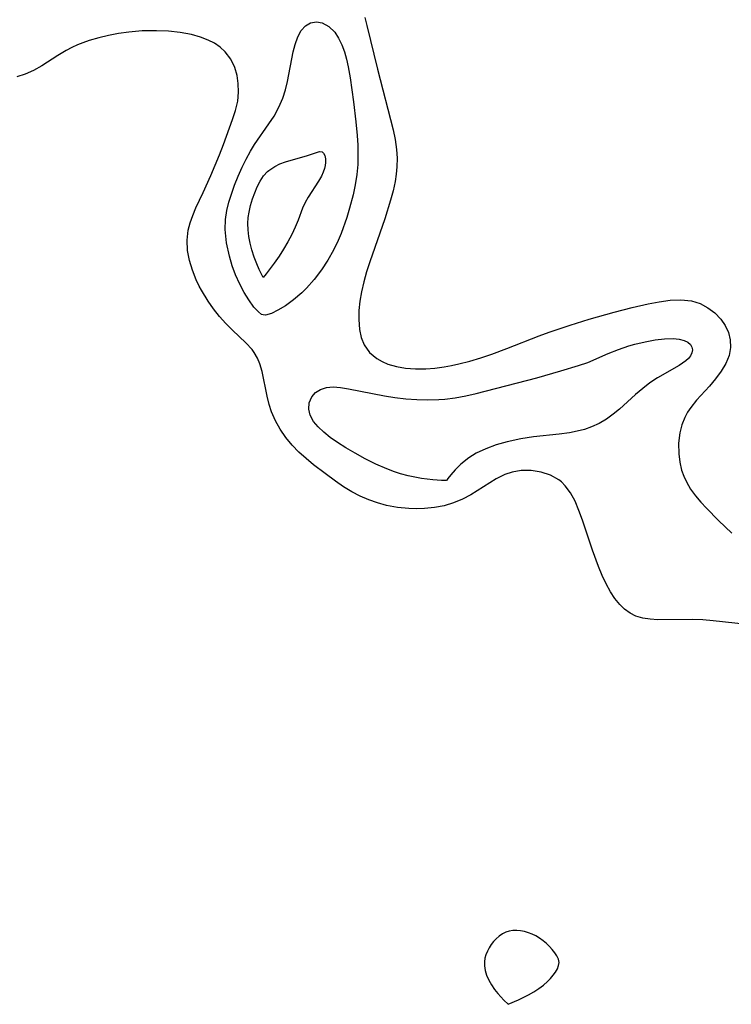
# Model space of a CAD drawing. Header units: metres. Extents: x 1073367 to 1082519, y 1569854 to 1574957.
# Tile 436 of 656: x 1077119 to 1077235, y 1574697 to 1574857. Entities that reach past the tile are written whole.
import ezdxf

# ---------------------------------------------------------------- set-up
doc = ezdxf.new("R2010")
doc.units = ezdxf.units.M
doc.layers.add('CGG_CurvaNivelLidar_v1', color=253, linetype='Continuous', lineweight=30)

msp = doc.modelspace()

# ---------------------------------------------------------------- linework, layer by layer
at = {"layer": 'CGG_CurvaNivelLidar_v1'}
for p, q in [((1077175.0996, 1574857.8639, 67.5), (1077175.4436, 1574856.5665, 67.5)), ((1077164.7321, 1574855.6993, 67), (1077165.4304, 1574856.4836, 67)), ((1077165.4304, 1574856.4836, 67), (1077166.2727, 1574856.9532, 67)), ((1077166.2727, 1574856.9532, 67), (1077167.21, 1574857.1135, 67)), ((1077167.21, 1574857.1135, 67), (1077168.1744, 1574856.9623, 67)), ((1077168.1744, 1574856.9623, 67), (1077169.244, 1574856.3936, 67)), ((1077169.244, 1574856.3936, 67), (1077170.1996, 1574855.4576, 67)), ((1077175.4436, 1574856.5665, 67.5), (1077177.1792, 1574849.4264, 67.5)), ((1077131.6664, 1574854.5345, 67.5), (1077130.0978, 1574854.0707, 67.5)), ((1077133.2726, 1574854.9212, 67.5), (1077131.6664, 1574854.5345, 67.5)), ((1077134.9067, 1574855.2333, 67.5), (1077133.2726, 1574854.9212, 67.5)), ((1077136.5602, 1574855.4679, 67.5), (1077134.9067, 1574855.2333, 67.5)), ((1077138.7768, 1574855.6526, 67.5), (1077136.5602, 1574855.4679, 67.5)), ((1077139.9527, 1574855.6935, 67.5), (1077138.7768, 1574855.6526, 67.5)), ((1077141.125, 1574855.6935, 67.5), (1077139.9527, 1574855.6935, 67.5)), ((1077143.0665, 1574855.5975, 67.5), (1077141.125, 1574855.6935, 67.5)), ((1077144.9678, 1574855.3839, 67.5), (1077143.0665, 1574855.5975, 67.5)), ((1077146.8039, 1574855.0475, 67.5), (1077144.9678, 1574855.3839, 67.5)), ((1077148.3079, 1574854.6413, 67.5), (1077146.8039, 1574855.0475, 67.5)), ((1077149.5545, 1574854.164, 67.5), (1077148.3079, 1574854.6413, 67.5)), ((1077163.7327, 1574853.444, 67), (1077164.174, 1574854.6644, 67)), ((1077164.174, 1574854.6644, 67), (1077164.7321, 1574855.6993, 67)), ((1077170.1996, 1574855.4576, 67), (1077170.8413, 1574854.4889, 67)), ((1077170.8413, 1574854.4889, 67), (1077171.3778, 1574853.3625, 67)), ((1077127.2557, 1574852.9247, 67.5), (1077126.3373, 1574852.4404, 67.5)), ((1077128.2054, 1574853.3634, 67.5), (1077127.2557, 1574852.9247, 67.5)), ((1077129.0853, 1574853.7167, 67.5), (1077128.2054, 1574853.3634, 67.5)), ((1077130.0978, 1574854.0707, 67.5), (1077129.0853, 1574853.7167, 67.5)), ((1077150.5849, 1574853.6325, 67.5), (1077149.5545, 1574854.164, 67.5)), ((1077151.5185, 1574852.9981, 67.5), (1077150.5849, 1574853.6325, 67.5)), ((1077152.3345, 1574852.2545, 67.5), (1077151.5185, 1574852.9981, 67.5)), ((1077163.4183, 1574852.235, 67), (1077163.7327, 1574853.444, 67)), ((1077171.3778, 1574853.3625, 67), (1077171.7747, 1574852.2519, 67)), ((1077124.9854, 1574851.6255, 67.5), (1077122.3833, 1574849.9541, 67.5)), ((1077126.3373, 1574852.4404, 67.5), (1077124.9854, 1574851.6255, 67.5)), ((1077153.238, 1574851.0439, 67.5), (1077152.3345, 1574852.2545, 67.5)), ((1077162.4781, 1574847.4185, 67), (1077163.4183, 1574852.235, 67)), ((1077171.7747, 1574852.2519, 67), (1077172.1066, 1574851.0647, 67)), ((1077122.3833, 1574849.9541, 67.5), (1077121.0379, 1574849.199, 67.5)), ((1077153.89, 1574849.6656, 67.5), (1077153.238, 1574851.0439, 67.5)), ((1077154.2529, 1574848.4045, 67.5), (1077153.89, 1574849.6656, 67.5)), ((1077172.1066, 1574851.0647, 67), (1077172.3854, 1574849.8187, 67)), ((1077172.3854, 1574849.8187, 67), (1077172.7137, 1574847.9764, 67)), ((1077119.6772, 1574848.5793, 67.5), (1077118.306, 1574848.1414, 67.5)), ((1077121.0379, 1574849.199, 67.5), (1077119.6772, 1574848.5793, 67.5)), ((1077154.4576, 1574847.0877, 67.5), (1077154.2529, 1574848.4045, 67.5)), ((1077172.7137, 1574847.9764, 67), (1077173.2768, 1574844.0736, 67)), ((1077177.1792, 1574849.4264, 67.5), (1077179.7421, 1574839.4953, 67.5)), ((1077154.5093, 1574845.6366, 67.5), (1077154.4576, 1574847.0877, 67.5)), ((1077162.1454, 1574846.05, 67), (1077162.4781, 1574847.4185, 67)), ((1077154.3701, 1574844.176, 67.5), (1077154.5093, 1574845.6366, 67.5)), ((1077161.7211, 1574844.7063, 67), (1077162.1454, 1574846.05, 67)), ((1077154.017, 1574842.6788, 67.5), (1077154.3701, 1574844.176, 67.5)), ((1077160.2906, 1574841.7569, 67), (1077161.0793, 1574843.1995, 67)), ((1077161.0793, 1574843.1995, 67), (1077161.7211, 1574844.7063, 67)), ((1077173.2768, 1574844.0736, 67), (1077173.6657, 1574840.8367, 67)), ((1077153.519, 1574841.178, 67.5), (1077154.017, 1574842.6788, 67.5)), ((1077159.4633, 1574840.4885, 67), (1077160.2906, 1574841.7569, 67)), ((1077152.0389, 1574837.1431, 67.5), (1077153.519, 1574841.178, 67.5)), ((1077157.1303, 1574837.1266, 67), (1077159.4633, 1574840.4885, 67)), ((1077173.6657, 1574840.8367, 67), (1077173.8709, 1574838.6048, 67)), ((1077173.8709, 1574838.6048, 67), (1077173.966, 1574837.0186, 67)), ((1077179.7421, 1574839.4953, 67.5), (1077180.0671, 1574837.9116, 67.5)), ((1077151.379, 1574835.4269, 67.5), (1077152.0389, 1574837.1431, 67.5)), ((1077156.445, 1574836.0305, 67), (1077157.1303, 1574837.1266, 67)), ((1077173.966, 1574837.0186, 67), (1077174.0009, 1574835.4375, 67)), ((1077180.0671, 1574837.9116, 67.5), (1077180.2909, 1574836.3217, 67.5)), ((1077149.9739, 1574832.045, 67.5), (1077151.379, 1574835.4269, 67.5)), ((1077155.7248, 1574834.7427, 67), (1077156.445, 1574836.0305, 67)), ((1077162.1804, 1574834.2811, 66.5), (1077165.7813, 1574835.3191, 66.5)), ((1077165.7813, 1574835.3191, 66.5), (1077167.7209, 1574835.9682, 66.5)), ((1077167.7209, 1574835.9682, 66.5), (1077168.1373, 1574835.9405, 66.5)), ((1077168.1373, 1574835.9405, 66.5), (1077168.3955, 1574835.7099, 66.5)), ((1077168.3955, 1574835.7099, 66.5), (1077168.574, 1574835.3156, 66.5)), ((1077168.574, 1574835.3156, 66.5), (1077168.672, 1574834.7987, 66.5)), ((1077174.0009, 1574835.4375, 67), (1077173.9552, 1574833.8638, 67)), ((1077180.2909, 1574836.3217, 67.5), (1077180.3752, 1574834.9015, 67.5)), ((1077155.0652, 1574833.4159, 67), (1077155.7248, 1574834.7427, 67)), ((1077159.4316, 1574832.8964, 66.5), (1077160.3987, 1574833.5414, 66.5)), ((1077160.3987, 1574833.5414, 66.5), (1077161.2664, 1574833.9459, 66.5)), ((1077161.2664, 1574833.9459, 66.5), (1077162.1804, 1574834.2811, 66.5)), ((1077168.6291, 1574833.7036, 66.5), (1077168.524, 1574833.2222, 66.5)), ((1077168.6835, 1574834.1935, 66.5), (1077168.6291, 1574833.7036, 66.5)), ((1077168.672, 1574834.7987, 66.5), (1077168.6835, 1574834.1935, 66.5)), ((1077173.9552, 1574833.8638, 67), (1077173.7998, 1574832.206, 67)), ((1077180.3459, 1574833.4769, 67.5), (1077180.2332, 1574832.2797, 67.5)), ((1077180.3752, 1574834.9015, 67.5), (1077180.3459, 1574833.4769, 67.5)), ((1077148.7337, 1574829.2997, 67.5), (1077149.9739, 1574832.045, 67.5)), ((1077153.8477, 1574830.5059, 67), (1077154.4265, 1574831.9743, 67)), ((1077154.4265, 1574831.9743, 67), (1077155.0652, 1574833.4159, 67)), ((1077158.0347, 1574831.1541, 66.5), (1077158.5904, 1574831.9977, 66.5)), ((1077158.5904, 1574831.9977, 66.5), (1077159.2458, 1574832.7316, 66.5)), ((1077159.2458, 1574832.7316, 66.5), (1077159.4316, 1574832.8964, 66.5)), ((1077168.0449, 1574831.9731, 66.5), (1077167.5705, 1574831.1239, 66.5)), ((1077168.3207, 1574832.6012, 66.5), (1077168.0449, 1574831.9731, 66.5)), ((1077168.524, 1574833.2222, 66.5), (1077168.3207, 1574832.6012, 66.5)), ((1077173.7998, 1574832.206, 67), (1077173.5457, 1574830.5601, 67)), ((1077180.2332, 1574832.2797, 67.5), (1077180.0486, 1574831.0838, 67.5)), ((1077153.3295, 1574829.0177, 67), (1077153.8477, 1574830.5059, 67)), ((1077157.5569, 1574830.2301, 66.5), (1077158.0347, 1574831.1541, 66.5)), ((1077167.5705, 1574831.1239, 66.5), (1077165.8688, 1574828.5404, 66.5)), ((1077173.5457, 1574830.5601, 67), (1077173.2079, 1574828.9272, 67)), ((1077180.0486, 1574831.0838, 67.5), (1077179.7251, 1574829.5638, 67.5)), ((1077147.5327, 1574826.7571, 67.5), (1077148.7337, 1574829.2997, 67.5)), ((1077152.9265, 1574827.6873, 67), (1077153.3295, 1574829.0177, 67)), ((1077156.7793, 1574828.2251, 66.5), (1077157.1415, 1574829.2481, 66.5)), ((1077157.1415, 1574829.2481, 66.5), (1077157.5569, 1574830.2301, 66.5)), ((1077173.2079, 1574828.9272, 67), (1077172.6366, 1574826.7326, 67)), ((1077179.7251, 1574829.5638, 67.5), (1077179.3249, 1574828.0456, 67.5)), ((1077152.5865, 1574826.33, 67), (1077152.9265, 1574827.6873, 67)), ((1077156.21, 1574826.0899, 66.5), (1077156.4669, 1574827.1739, 66.5)), ((1077156.4669, 1574827.1739, 66.5), (1077156.7793, 1574828.2251, 66.5)), ((1077165.3513, 1574827.6273, 66.5), (1077164.9343, 1574826.7056, 66.5)), ((1077165.8688, 1574828.5404, 66.5), (1077165.3513, 1574827.6273, 66.5)), ((1077179.3249, 1574828.0456, 67.5), (1077178.3785, 1574825.0085, 67.5)), ((1077146.5918, 1574824.3395, 67.5), (1077147.012, 1574825.5509, 67.5)), ((1077147.012, 1574825.5509, 67.5), (1077147.5327, 1574826.7571, 67.5)), ((1077152.3728, 1574824.8524, 67), (1077152.5865, 1574826.33, 67)), ((1077156.0842, 1574825.1984, 66.5), (1077156.21, 1574826.0899, 66.5)), ((1077164.9343, 1574826.7056, 66.5), (1077164.2198, 1574824.7528, 66.5)), ((1077172.6366, 1574826.7326, 67), (1077172.1658, 1574825.1868, 67)), ((1077146.2937, 1574823.1071, 67.5), (1077146.5918, 1574824.3395, 67.5)), ((1077152.3305, 1574823.2386, 67), (1077152.3728, 1574824.8524, 67)), ((1077156.0296, 1574824.2273, 66.5), (1077156.0842, 1574825.1984, 66.5)), ((1077156.0592, 1574823.2016, 66.5), (1077156.0296, 1574824.2273, 66.5)), ((1077164.2198, 1574824.7528, 66.5), (1077163.77, 1574823.6284, 66.5)), ((1077172.1658, 1574825.1868, 67), (1077171.2531, 1574822.5768, 67)), ((1077178.3785, 1574825.0085, 67.5), (1077175.9103, 1574817.9392, 67.5)), ((1077146.1193, 1574821.475, 67.5), (1077146.2937, 1574823.1071, 67.5)), ((1077152.5435, 1574821.0788, 67), (1077152.3305, 1574823.2386, 67)), ((1077156.1879, 1574822.0968, 66.5), (1077156.0592, 1574823.2016, 66.5)), ((1077163.2117, 1574822.4393, 66.5), (1077162.5622, 1574821.2182, 66.5)), ((1077163.77, 1574823.6284, 66.5), (1077163.2117, 1574822.4393, 66.5)), ((1077171.2531, 1574822.5768, 67), (1077170.7925, 1574821.4636, 67)), ((1077146.1834, 1574819.8346, 67.5), (1077146.1193, 1574821.475, 67.5)), ((1077153.015, 1574818.8664, 67), (1077152.5435, 1574821.0788, 67)), ((1077156.4025, 1574820.9893, 66.5), (1077156.1879, 1574822.0968, 66.5)), ((1077156.6834, 1574819.9085, 66.5), (1077156.4025, 1574820.9893, 66.5)), ((1077162.5622, 1574821.2182, 66.5), (1077161.854, 1574820.0114, 66.5)), ((1077170.7925, 1574821.4636, 67), (1077170.0227, 1574819.8823, 67)), ((1077146.477, 1574818.197, 67.5), (1077146.1834, 1574819.8346, 67.5)), ((1077157.0731, 1574818.7012, 66.5), (1077156.6834, 1574819.9085, 66.5)), ((1077161.854, 1574820.0114, 66.5), (1077161.1206, 1574818.8646, 66.5)), ((1077170.0227, 1574819.8823, 67), (1077169.098, 1574818.2565, 67)), ((1077146.9589, 1574816.5845, 67.5), (1077146.477, 1574818.197, 67.5)), ((1077153.4733, 1574817.327, 67), (1077153.015, 1574818.8664, 67)), ((1077157.4846, 1574817.6164, 66.5), (1077157.0731, 1574818.7012, 66.5)), ((1077157.8755, 1574816.6983, 66.5), (1077157.4846, 1574817.6164, 66.5)), ((1077160.3345, 1574817.7313, 66.5), (1077159.0366, 1574816.0273, 66.5)), ((1077161.1206, 1574818.8646, 66.5), (1077160.3345, 1574817.7313, 66.5)), ((1077169.098, 1574818.2565, 67), (1077168.0365, 1574816.6416, 67)), ((1077175.9103, 1574817.9392, 67.5), (1077175.4006, 1574816.3576, 67.5)), ((1077147.5902, 1574815.0076, 67.5), (1077146.9589, 1574816.5845, 67.5)), ((1077154.0183, 1574815.841, 67), (1077153.4733, 1574817.327, 67)), ((1077154.6907, 1574814.3211, 67), (1077154.0183, 1574815.841, 67)), ((1077158.5, 1574815.4031, 66.5), (1077157.8755, 1574816.6983, 66.5)), ((1077159.0366, 1574816.0273, 66.5), (1077158.5, 1574815.4031, 66.5)), ((1077168.0365, 1574816.6416, 67), (1077166.8568, 1574815.0927, 67)), ((1077175.4006, 1574816.3576, 67.5), (1077174.9325, 1574814.7151, 67.5)), ((1077148.089, 1574813.9727, 67.5), (1077147.5902, 1574815.0076, 67.5)), ((1077155.4159, 1574812.9415, 67), (1077154.6907, 1574814.3211, 67)), ((1077166.8568, 1574815.0927, 67), (1077165.5842, 1574813.6647, 67)), ((1077174.9325, 1574814.7151, 67.5), (1077174.5527, 1574813.0776, 67.5)), ((1077148.4332, 1574813.3409, 67.5), (1077148.089, 1574813.9727, 67.5)), ((1077149.5327, 1574811.5681, 67.5), (1077148.4332, 1574813.3409, 67.5)), ((1077156.1604, 1574811.7392, 67), (1077155.4159, 1574812.9415, 67)), ((1077164.8171, 1574812.9099, 67), (1077163.4645, 1574811.7444, 67)), ((1077165.5842, 1574813.6647, 67), (1077164.8171, 1574812.9099, 67)), ((1077174.5527, 1574813.0776, 67.5), (1077174.298, 1574811.5405, 67.5)), ((1077150.4351, 1574810.2893, 67.5), (1077149.5327, 1574811.5681, 67.5)), ((1077157.0143, 1574810.5884, 67), (1077156.1604, 1574811.7392, 67)), ((1077163.4645, 1574811.7444, 67), (1077162.1456, 1574810.785, 67)), ((1077174.298, 1574811.5405, 67.5), (1077174.1518, 1574810.0266, 67.5)), ((1077218.7514, 1574810.503, 67.5), (1077221.3587, 1574811.1021, 67.5)), ((1077221.3587, 1574811.1021, 67.5), (1077223.192, 1574811.4549, 67.5)), ((1077223.192, 1574811.4549, 67.5), (1077224.9805, 1574811.698, 67.5)), ((1077224.9805, 1574811.698, 67.5), (1077226.7073, 1574811.7736, 67.5)), ((1077226.7073, 1574811.7736, 67.5), (1077228.4687, 1574811.5843, 67.5)), ((1077228.4687, 1574811.5843, 67.5), (1077229.8632, 1574811.144, 67.5)), ((1077229.8632, 1574811.144, 67.5), (1077231.1443, 1574810.4774, 67.5)), ((1077151.3982, 1574809.0671, 67.5), (1077150.4351, 1574810.2893, 67.5)), ((1077157.7557, 1574809.7783, 67), (1077157.0143, 1574810.5884, 67)), ((1077158.26, 1574809.3618, 67), (1077157.7557, 1574809.7783, 67)), ((1077158.5, 1574809.2916, 67), (1077158.26, 1574809.3618, 67)), ((1077159.8774, 1574809.5513, 67), (1077158.9004, 1574809.2538, 67)), ((1077160.9271, 1574810.0496, 67), (1077159.8774, 1574809.5513, 67)), ((1077162.1456, 1574810.785, 67), (1077160.9271, 1574810.0496, 67)), ((1077174.1518, 1574810.0266, 67.5), (1077174.1221, 1574808.5524, 67.5)), ((1077211.7585, 1574808.5914, 67.5), (1077215.8089, 1574809.7409, 67.5)), ((1077215.8089, 1574809.7409, 67.5), (1077218.7514, 1574810.503, 67.5)), ((1077231.1443, 1574810.4774, 67.5), (1077232.2885, 1574809.6237, 67.5)), ((1077232.2885, 1574809.6237, 67.5), (1077233.2608, 1574808.6091, 67.5)), ((1077152.42, 1574807.9199, 67.5), (1077151.3982, 1574809.0671, 67.5)), ((1077153.5235, 1574806.8285, 67.5), (1077152.42, 1574807.9199, 67.5)), ((1077158.9004, 1574809.2538, 67), (1077158.5, 1574809.2916, 67)), ((1077174.1221, 1574808.5524, 67.5), (1077174.2536, 1574806.924, 67.5)), ((1077208.6416, 1574807.6369, 67.5), (1077211.7585, 1574808.5914, 67.5)), ((1077233.2608, 1574808.6091, 67.5), (1077233.963, 1574807.5647, 67.5)), ((1077155.6895, 1574804.7699, 67.5), (1077153.5235, 1574806.8285, 67.5)), ((1077174.2536, 1574806.924, 67.5), (1077174.541, 1574805.6078, 67.5)), ((1077203.6102, 1574805.8974, 67.5), (1077205.217, 1574806.4944, 67.5)), ((1077205.217, 1574806.4944, 67.5), (1077208.6416, 1574807.6369, 67.5)), ((1077233.963, 1574807.5647, 67.5), (1077234.478, 1574806.438, 67.5)), ((1077234.478, 1574806.438, 67.5), (1077234.794, 1574805.2219, 67.5)), ((1077156.7034, 1574803.6355, 67.5), (1077155.6895, 1574804.7699, 67.5)), ((1077174.541, 1574805.6078, 67.5), (1077175.0297, 1574804.4111, 67.5)), ((1077198.3223, 1574803.8205, 67.5), (1077203.6102, 1574805.8974, 67.5)), ((1077219.2249, 1574804.5282, 67), (1077220.8794, 1574804.9265, 67)), ((1077220.8794, 1574804.9265, 67), (1077222.5074, 1574805.2189, 67)), ((1077222.5074, 1574805.2189, 67), (1077224.06, 1574805.3925, 67)), ((1077224.06, 1574805.3925, 67), (1077225.4889, 1574805.4292, 67)), ((1077225.4889, 1574805.4292, 67), (1077226.4468, 1574805.3476, 67)), ((1077226.4468, 1574805.3476, 67), (1077227.2705, 1574805.146, 67)), ((1077227.2705, 1574805.146, 67), (1077227.8571, 1574804.8524, 67)), ((1077227.8571, 1574804.8524, 67), (1077228.2915, 1574804.4641, 67)), ((1077234.794, 1574805.2219, 67.5), (1077234.8493, 1574803.9789, 67.5)), ((1077157.0487, 1574803.1759, 67.5), (1077156.7034, 1574803.6355, 67.5)), ((1077157.5996, 1574802.2574, 67.5), (1077157.0487, 1574803.1759, 67.5)), ((1077175.0297, 1574804.4111, 67.5), (1077175.9078, 1574803.1906, 67.5)), ((1077175.9078, 1574803.1906, 67.5), (1077177.0665, 1574802.1948, 67.5)), ((1077195.8609, 1574802.9193, 67.5), (1077198.3223, 1574803.8205, 67.5)), ((1077211.5404, 1574801.5607, 67), (1077214.8527, 1574803.0137, 67)), ((1077214.8527, 1574803.0137, 67), (1077216.5147, 1574803.6698, 67)), ((1077216.5147, 1574803.6698, 67), (1077218.2122, 1574804.2372, 67)), ((1077218.2122, 1574804.2372, 67), (1077219.2249, 1574804.5282, 67)), ((1077228.2915, 1574804.4641, 67), (1077228.5349, 1574804.0458, 67)), ((1077228.5311, 1574803.1124, 67), (1077228.2915, 1574802.6347, 67)), ((1077228.6175, 1574803.5861, 67), (1077228.5311, 1574803.1124, 67)), ((1077228.5349, 1574804.0458, 67), (1077228.6175, 1574803.5861, 67)), ((1077234.8493, 1574803.9789, 67.5), (1077234.5902, 1574802.6686, 67.5)), ((1077157.9955, 1574801.2939, 67.5), (1077157.5996, 1574802.2574, 67.5)), ((1077177.0665, 1574802.1948, 67.5), (1077177.9434, 1574801.676, 67.5)), ((1077177.9434, 1574801.676, 67.5), (1077178.9016, 1574801.2598, 67.5)), ((1077190.458, 1574801.3014, 67.5), (1077192.2648, 1574801.7763, 67.5)), ((1077192.2648, 1574801.7763, 67.5), (1077194.0667, 1574802.3203, 67.5)), ((1077194.0667, 1574802.3203, 67.5), (1077195.8609, 1574802.9193, 67.5)), ((1077210.0206, 1574801.021, 67), (1077211.5404, 1574801.5607, 67)), ((1077227.5173, 1574801.7911, 67), (1077226.4652, 1574801.0368, 67)), ((1077227.9529, 1574802.206, 67), (1077227.5173, 1574801.7911, 67)), ((1077228.2915, 1574802.6347, 67), (1077227.9529, 1574802.206, 67)), ((1077234.0578, 1574801.3712, 67.5), (1077233.3136, 1574800.103, 67.5)), ((1077234.5902, 1574802.6686, 67.5), (1077234.0578, 1574801.3712, 67.5)), ((1077158.3495, 1574800.0661, 67.5), (1077157.9955, 1574801.2939, 67.5)), ((1077159.16, 1574796.0527, 67.5), (1077158.3495, 1574800.0661, 67.5)), ((1077178.9016, 1574801.2598, 67.5), (1077180.2814, 1574800.8619, 67.5)), ((1077180.2814, 1574800.8619, 67.5), (1077181.7509, 1574800.62, 67.5)), ((1077181.7509, 1574800.62, 67.5), (1077183.3942, 1574800.5081, 67.5)), ((1077183.3942, 1574800.5081, 67.5), (1077185.086, 1574800.5238, 67.5)), ((1077185.086, 1574800.5238, 67.5), (1077186.5738, 1574800.6286, 67.5)), ((1077186.5738, 1574800.6286, 67.5), (1077188.0726, 1574800.8199, 67.5)), ((1077188.0726, 1574800.8199, 67.5), (1077189.2652, 1574801.0363, 67.5)), ((1077189.2652, 1574801.0363, 67.5), (1077190.458, 1574801.3014, 67.5)), ((1077203.1838, 1574799.0413, 67), (1077207.1455, 1574800.1548, 67)), ((1077207.1455, 1574800.1548, 67), (1077210.0206, 1574801.021, 67)), ((1077226.4652, 1574801.0368, 67), (1077222.8952, 1574799.0563, 67)), ((1077233.3136, 1574800.103, 67.5), (1077232.3971, 1574798.8731, 67.5)), ((1077193.3029, 1574796.4958, 67), (1077203.1838, 1574799.0413, 67)), ((1077221.676, 1574798.2166, 67), (1077220.4881, 1574797.2749, 67)), ((1077222.8952, 1574799.0563, 67), (1077221.676, 1574798.2166, 67)), ((1077232.3971, 1574798.8731, 67.5), (1077231.3715, 1574797.6969, 67.5)), ((1077166.468, 1574795.9281, 67), (1077167.0821, 1574796.6236, 67)), ((1077167.0821, 1574796.6236, 67), (1077167.8824, 1574797.1526, 67)), ((1077167.8824, 1574797.1526, 67), (1077168.8361, 1574797.4753, 67)), ((1077168.8361, 1574797.4753, 67), (1077169.9404, 1574797.5654, 67)), ((1077169.9404, 1574797.5654, 67), (1077171.1538, 1574797.47, 67)), ((1077171.1538, 1574797.47, 67), (1077172.4573, 1574797.2575, 67)), ((1077172.4573, 1574797.2575, 67), (1077178.3035, 1574796.0674, 67)), ((1077220.4881, 1574797.2749, 67), (1077219.3235, 1574796.2873, 67)), ((1077231.3715, 1574797.6969, 67.5), (1077229.2494, 1574795.3638, 67.5)), ((1077159.4932, 1574794.6838, 67.5), (1077159.16, 1574796.0527, 67.5)), ((1077165.9576, 1574793.9209, 67), (1077166.0436, 1574794.9751, 67)), ((1077166.0436, 1574794.9751, 67), (1077166.468, 1574795.9281, 67)), ((1077178.3035, 1574796.0674, 67), (1077180.0268, 1574795.8043, 67)), ((1077180.0268, 1574795.8043, 67), (1077181.8027, 1574795.6018, 67)), ((1077181.8027, 1574795.6018, 67), (1077183.5921, 1574795.4701, 67)), ((1077183.5921, 1574795.4701, 67), (1077185.3865, 1574795.4212, 67)), ((1077185.3865, 1574795.4212, 67), (1077187.1786, 1574795.4728, 67)), ((1077187.1786, 1574795.4728, 67), (1077188.2021, 1574795.5562, 67)), ((1077188.2021, 1574795.5562, 67), (1077189.8799, 1574795.7828, 67)), ((1077189.8799, 1574795.7828, 67), (1077191.5947, 1574796.1073, 67)), ((1077191.5947, 1574796.1073, 67), (1077193.3029, 1574796.4958, 67)), ((1077218.0055, 1574795.1324, 67), (1077216.6903, 1574793.9205, 67)), ((1077219.3235, 1574796.2873, 67), (1077218.0055, 1574795.1324, 67)), ((1077229.2494, 1574795.3638, 67.5), (1077228.3284, 1574794.1983, 67.5)), ((1077159.8817, 1574793.4815, 67.5), (1077159.4932, 1574794.6838, 67.5)), ((1077160.5121, 1574792.0352, 67.5), (1077159.8817, 1574793.4815, 67.5)), ((1077166.211, 1574792.9149, 67), (1077165.9576, 1574793.9209, 67)), ((1077216.6903, 1574793.9205, 67), (1077215.6686, 1574793.0763, 67)), ((1077227.8149, 1574793.4097, 67.5), (1077227.3761, 1574792.583, 67.5)), ((1077228.3284, 1574794.1983, 67.5), (1077227.8149, 1574793.4097, 67.5)), ((1077161.2917, 1574790.6345, 67.5), (1077160.5121, 1574792.0352, 67.5)), ((1077166.7504, 1574791.9176, 67), (1077166.211, 1574792.9149, 67)), ((1077167.4868, 1574791.0077, 67), (1077166.7504, 1574791.9176, 67)), ((1077214.5681, 1574792.2925, 67), (1077213.3929, 1574791.5934, 67)), ((1077215.6686, 1574793.0763, 67), (1077214.5681, 1574792.2925, 67)), ((1077227.3761, 1574792.583, 67.5), (1077226.8989, 1574791.3582, 67.5)), ((1077162.2058, 1574789.2916, 67.5), (1077161.2917, 1574790.6345, 67.5)), ((1077168.3998, 1574790.1432, 67), (1077167.4868, 1574791.0077, 67)), ((1077169.4669, 1574789.3126, 67), (1077168.3998, 1574790.1432, 67)), ((1077209.782, 1574790.3016, 67), (1077208.5394, 1574790.063, 67)), ((1077210.9866, 1574790.6096, 67), (1077209.782, 1574790.3016, 67)), ((1077212.1429, 1574791.0086, 67), (1077210.9866, 1574790.6096, 67)), ((1077213.3929, 1574791.5934, 67), (1077212.1429, 1574791.0086, 67)), ((1077226.5739, 1574790.0787, 67.5), (1077226.3571, 1574788.363, 67.5)), ((1077226.8989, 1574791.3582, 67.5), (1077226.5739, 1574790.0787, 67.5)), ((1077163.2487, 1574788.0224, 67.5), (1077162.2058, 1574789.2916, 67.5)), ((1077170.6432, 1574788.5001, 67), (1077169.4669, 1574789.3126, 67)), ((1077172.0365, 1574787.6262, 67), (1077170.6432, 1574788.5001, 67)), ((1077198.3794, 1574788.604, 67), (1077196.5695, 1574788.0826, 67)), ((1077200.5783, 1574789.0704, 67), (1077198.3794, 1574788.604, 67)), ((1077202.6834, 1574789.3826, 67), (1077200.5783, 1574789.0704, 67)), ((1077206.841, 1574789.8207, 67), (1077202.6834, 1574789.3826, 67)), ((1077208.5394, 1574790.063, 67), (1077206.841, 1574789.8207, 67)), ((1077164.3444, 1574786.9052, 67.5), (1077163.2487, 1574788.0224, 67.5)), ((1077165.5246, 1574785.8489, 67.5), (1077164.3444, 1574786.9052, 67.5)), ((1077173.535, 1574786.7322, 67), (1077172.0365, 1574787.6262, 67)), ((1077194.8519, 1574787.4475, 67), (1077193.2912, 1574786.713, 67)), ((1077196.5695, 1574788.0826, 67), (1077194.8519, 1574787.4475, 67)), ((1077226.3571, 1574788.363, 67.5), (1077226.3634, 1574786.6237, 67.5)), ((1077166.7627, 1574784.8338, 67.5), (1077165.5246, 1574785.8489, 67.5)), ((1077175.1659, 1574785.8191, 67), (1077173.535, 1574786.7322, 67)), ((1077176.8943, 1574784.9427, 67), (1077175.1659, 1574785.8191, 67)), ((1077192.0815, 1574785.9843, 67), (1077190.8, 1574784.9579, 67)), ((1077193.2912, 1574786.713, 67), (1077192.0815, 1574785.9843, 67)), ((1077226.3634, 1574786.6237, 67.5), (1077226.5257, 1574785.2823, 67.5)), ((1077226.5257, 1574785.2823, 67.5), (1077226.8374, 1574783.9651, 67.5)), ((1077168.616, 1574783.4107, 67.5), (1077166.7627, 1574784.8338, 67.5)), ((1077178.6852, 1574784.1562, 67), (1077176.8943, 1574784.9427, 67)), ((1077179.9857, 1574783.6748, 67), (1077178.6852, 1574784.1562, 67)), ((1077180.9368, 1574783.3736, 67), (1077179.9857, 1574783.6748, 67)), ((1077189.855, 1574784.0267, 67), (1077189.14, 1574783.2135, 67)), ((1077190.8, 1574784.9579, 67), (1077189.855, 1574784.0267, 67)), ((1077200.649, 1574783.891, 67.5), (1077199.201, 1574783.6456, 67.5)), ((1077202.2937, 1574783.9032, 67.5), (1077200.649, 1574783.891, 67.5)), ((1077203.8995, 1574783.6565, 67.5), (1077202.2937, 1574783.9032, 67.5)), ((1077205.4158, 1574783.1565, 67.5), (1077203.8995, 1574783.6565, 67.5)), ((1077226.8374, 1574783.9651, 67.5), (1077227.1811, 1574782.9949, 67.5)), ((1077170.353, 1574782.1434, 67.5), (1077168.616, 1574783.4107, 67.5)), ((1077171.6528, 1574781.2578, 67.5), (1077170.353, 1574782.1434, 67.5)), ((1077182.1857, 1574783.0397, 67), (1077180.9368, 1574783.3736, 67)), ((1077184.369, 1574782.6026, 67), (1077182.1857, 1574783.0397, 67)), ((1077186.2402, 1574782.3601, 67), (1077184.369, 1574782.6026, 67)), ((1077187.642, 1574782.2636, 67), (1077186.2402, 1574782.3601, 67)), ((1077188.412, 1574782.2701, 67), (1077187.642, 1574782.2636, 67)), ((1077188.5, 1574782.3095, 67), (1077188.412, 1574782.2701, 67)), ((1077188.6791, 1574782.616, 67), (1077188.5, 1574782.3095, 67)), ((1077189.14, 1574783.2135, 67), (1077188.6791, 1574782.616, 67)), ((1077196.5572, 1574782.55, 67.5), (1077192.4295, 1574779.9606, 67.5)), ((1077197.9674, 1574783.2415, 67.5), (1077196.5572, 1574782.55, 67.5)), ((1077199.201, 1574783.6456, 67.5), (1077197.9674, 1574783.2415, 67.5)), ((1077206.7834, 1574782.3861, 67.5), (1077205.4158, 1574783.1565, 67.5)), ((1077207.219, 1574782.0412, 67.5), (1077206.7834, 1574782.3861, 67.5)), ((1077207.832, 1574781.4281, 67.5), (1077207.219, 1574782.0412, 67.5)), ((1077227.1811, 1574782.9949, 67.5), (1077227.6154, 1574782.0536, 67.5)), ((1077227.6154, 1574782.0536, 67.5), (1077228.3053, 1574780.8807, 67.5)), ((1077172.9846, 1574780.4346, 67.5), (1077171.6528, 1574781.2578, 67.5)), ((1077174.3592, 1574779.7017, 67.5), (1077172.9846, 1574780.4346, 67.5)), ((1077208.7, 1574780.2415, 67.5), (1077207.832, 1574781.4281, 67.5)), ((1077228.3053, 1574780.8807, 67.5), (1077229.1153, 1574779.7614, 67.5)), ((1077175.7508, 1574779.0975, 67.5), (1077174.3592, 1574779.7017, 67.5)), ((1077177.1841, 1574778.6029, 67.5), (1077175.7508, 1574779.0975, 67.5)), ((1077191.0398, 1574779.2338, 67.5), (1077189.5878, 1574778.6233, 67.5)), ((1077192.4295, 1574779.9606, 67.5), (1077191.0398, 1574779.2338, 67.5)), ((1077209.4372, 1574778.8799, 67.5), (1077208.7, 1574780.2415, 67.5)), ((1077210.0779, 1574777.3914, 67.5), (1077209.4372, 1574778.8799, 67.5)), ((1077229.1153, 1574779.7614, 67.5), (1077229.9683, 1574778.7488, 67.5)), ((1077178.6493, 1574778.2156, 67.5), (1077177.1841, 1574778.6029, 67.5)), ((1077180.4662, 1574777.8879, 67.5), (1077178.6493, 1574778.2156, 67.5)), ((1077182.2994, 1574777.7052, 67.5), (1077180.4662, 1574777.8879, 67.5)), ((1077183.5855, 1574777.6595, 67.5), (1077182.2994, 1574777.7052, 67.5)), ((1077184.8652, 1574777.687, 67.5), (1077183.5855, 1574777.6595, 67.5)), ((1077186.4909, 1574777.8433, 67.5), (1077184.8652, 1574777.687, 67.5)), ((1077188.0816, 1574778.1544, 67.5), (1077186.4909, 1574777.8433, 67.5)), ((1077189.5878, 1574778.6233, 67.5), (1077188.0816, 1574778.1544, 67.5)), ((1077210.6498, 1574775.8145, 67.5), (1077210.0779, 1574777.3914, 67.5)), ((1077229.9683, 1574778.7488, 67.5), (1077230.8815, 1574777.7647, 67.5)), ((1077230.8815, 1574777.7647, 67.5), (1077232.8896, 1574775.7329, 67.5)), ((1077212.266, 1574770.9154, 67.5), (1077210.6498, 1574775.8145, 67.5)), ((1077232.8896, 1574775.7329, 67.5), (1077235.0622, 1574773.6559, 67.5)), ((1077213.2679, 1574768.2283, 67.5), (1077212.266, 1574770.9154, 67.5)), ((1077213.8749, 1574766.7846, 67.5), (1077213.2679, 1574768.2283, 67.5)), ((1077214.5281, 1574765.3986, 67.5), (1077213.8749, 1574766.7846, 67.5)), ((1077215.2387, 1574764.0923, 67.5), (1077214.5281, 1574765.3986, 67.5)), ((1077215.9447, 1574763.0015, 67.5), (1077215.2387, 1574764.0923, 67.5)), ((1077216.7296, 1574762.0246, 67.5), (1077215.9447, 1574763.0015, 67.5)), ((1077217.5338, 1574761.2538, 67.5), (1077216.7296, 1574762.0246, 67.5)), ((1077218.4179, 1574760.6191, 67.5), (1077217.5338, 1574761.2538, 67.5)), ((1077219.3789, 1574760.1388, 67.5), (1077218.4179, 1574760.6191, 67.5)), ((1077220.5081, 1574759.8041, 67.5), (1077219.3789, 1574760.1388, 67.5)), ((1077221.7116, 1574759.6245, 67.5), (1077220.5081, 1574759.8041, 67.5)), ((1077222.9764, 1574759.5507, 67.5), (1077221.7116, 1574759.6245, 67.5)), ((1077228.6958, 1574759.5828, 67.5), (1077222.9764, 1574759.5507, 67.5)), ((1077230.3268, 1574759.5047, 67.5), (1077228.6958, 1574759.5828, 67.5)), ((1077231.9749, 1574759.3668, 67.5), (1077230.3268, 1574759.5047, 67.5)), ((1077237.5487, 1574758.7506, 67.5), (1077231.9749, 1574759.3668, 67.5)), ((1077197.5801, 1574708.2518, 68), (1077197.0647, 1574707.8953, 68)), ((1077198.1245, 1574708.5382, 68), (1077197.5801, 1574708.2518, 68)), ((1077198.6977, 1574708.7363, 68), (1077198.1245, 1574708.5382, 68)), ((1077199.299, 1574708.8306, 68), (1077198.6977, 1574708.7363, 68)), ((1077199.9208, 1574708.8361, 68), (1077199.299, 1574708.8306, 68)), ((1077200.5543, 1574708.7704, 68), (1077199.9208, 1574708.8361, 68)), ((1077201.1914, 1574708.6449, 68), (1077200.5543, 1574708.7704, 68)), ((1077201.8244, 1574708.4657, 68), (1077201.1914, 1574708.6449, 68)), ((1077202.4452, 1574708.2344, 68), (1077201.8244, 1574708.4657, 68)), ((1077203.0449, 1574707.9478, 68), (1077202.4452, 1574708.2344, 68)), ((1077195.7336, 1574706.5145, 68), (1077195.4042, 1574705.9942, 68)), ((1077196.1342, 1574707.0204, 68), (1077195.7336, 1574706.5145, 68)), ((1077196.5809, 1574707.4821, 68), (1077196.1342, 1574707.0204, 68)), ((1077197.0647, 1574707.8953, 68), (1077196.5809, 1574707.4821, 68)), ((1077203.6504, 1574707.5793, 68), (1077203.0449, 1574707.9478, 68)), ((1077204.2234, 1574707.1589, 68), (1077203.6504, 1574707.5793, 68)), ((1077204.7641, 1574706.7011, 68), (1077204.2234, 1574707.1589, 68)), ((1077205.2697, 1574706.2168, 68), (1077204.7641, 1574706.7011, 68)), ((1077195.1266, 1574705.4441, 68), (1077194.9026, 1574704.8715, 68)), ((1077195.4042, 1574705.9942, 68), (1077195.1266, 1574705.4441, 68)), ((1077205.733, 1574705.7141, 68), (1077205.2697, 1574706.2168, 68)), ((1077206.1421, 1574705.199, 68), (1077205.733, 1574705.7141, 68)), ((1077206.479, 1574704.676, 68), (1077206.1421, 1574705.199, 68)), ((1077194.6456, 1574703.6814, 68), (1077194.6398, 1574703.0359, 68)), ((1077194.7384, 1574704.2824, 68), (1077194.6456, 1574703.6814, 68)), ((1077194.9026, 1574704.8715, 68), (1077194.7384, 1574704.2824, 68)), ((1077206.7179, 1574704.1481, 68), (1077206.479, 1574704.676, 68)), ((1077206.8233, 1574703.6177, 68), (1077206.7179, 1574704.1481, 68)), ((1077206.7646, 1574703.0868, 68), (1077206.8233, 1574703.6177, 68)), ((1077194.6398, 1574703.0359, 68), (1077194.7616, 1574702.3192, 68)), ((1077194.7616, 1574702.3192, 68), (1077195.0078, 1574701.5428, 68)), ((1077205.8881, 1574701.5068, 68), (1077206.2675, 1574702.0296, 68)), ((1077206.2675, 1574702.0296, 68), (1077206.5682, 1574702.5569, 68)), ((1077206.5682, 1574702.5569, 68), (1077206.7646, 1574703.0868, 68)), ((1077195.0078, 1574701.5428, 68), (1077195.3607, 1574700.7425, 68)), ((1077195.3607, 1574700.7425, 68), (1077195.8023, 1574699.9533, 68)), ((1077204.3011, 1574699.9185, 68), (1077204.9414, 1574700.4723, 68)), ((1077204.9414, 1574700.4723, 68), (1077205.4487, 1574700.9906, 68)), ((1077205.4487, 1574700.9906, 68), (1077205.8881, 1574701.5068, 68)), ((1077195.8023, 1574699.9533, 68), (1077196.3025, 1574699.2155, 68)), ((1077196.3025, 1574699.2155, 68), (1077196.8297, 1574698.5396, 68)), ((1077196.8297, 1574698.5396, 68), (1077197.8084, 1574697.4502, 68)), ((1077201.8659, 1574698.3153, 68), (1077202.727, 1574698.8112, 68)), ((1077202.727, 1574698.8112, 68), (1077203.5518, 1574699.3545, 68)), ((1077203.5518, 1574699.3545, 68), (1077204.3011, 1574699.9185, 68)), ((1077197.8084, 1574697.4502, 68), (1077198.5, 1574696.7755, 68)), ((1077198.5, 1574696.7755, 68), (1077200.211, 1574697.4978, 68)), ((1077200.211, 1574697.4978, 68), (1077201.8659, 1574698.3153, 68))]:
    msp.add_line(p, q, dxfattribs=at)

doc.saveas('drawing.dxf')
